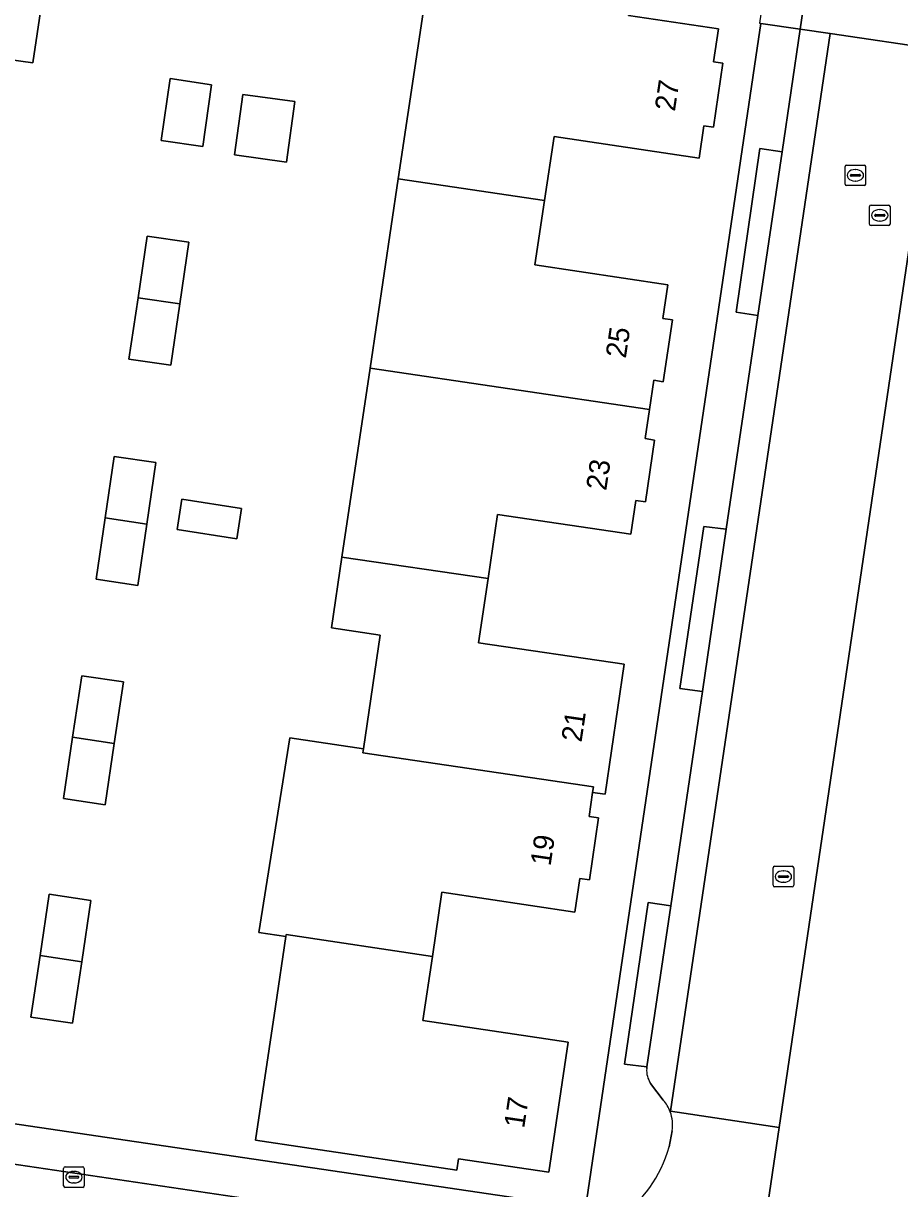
# Model space of a CAD drawing. Extents: x 164148 to 165261, y 382513 to 383432.
# Drawn here: x 164429 to 164471.6, y 382967.4 to 383024.2 of the extents above; entities that cross this region are included whole.
import ezdxf

# ---------------------------------------------------------------- set-up
doc = ezdxf.new("R2010")
doc.units = 0
for name, color, linetype in [('IMGEO_Erf', 7, 'Continuous'), ('IMGEO_Groenvoorziening', 7, 'Continuous'), ('IMGEO_Kolk', 7, 'Continuous'), ('IMGEO_Pand', 7, 'Continuous'), ('IMGEO_Pand_nummerreeks', 7, 'Continuous'), ('IMGEO_Parkeervlak_open', 7, 'Continuous'), ('IMGEO_Rijbaan_lokaal_open', 7, 'Continuous'), ('IMGEO_Rioolput', 7, 'Continuous'), ('IMGEO_Voetpad_gesloten', 7, 'Continuous'), ('IMGEO_Voetpad_open', 7, 'Continuous')]:
    doc.layers.add(name, color=color, linetype=linetype)

msp = doc.modelspace()

# ---------------------------------------------------------------- linework, layer by layer
at = {"layer": 'IMGEO_Erf'}
for points in [[(164424.105, 383029.635), (164430.411, 383028.699), (164429.455, 383022.267), (164428.281, 383022.44)], [(164458.437, 383024.584), (164462.823, 383023.936), (164462.581, 383022.321), (164463.039, 383022.253), (164462.574, 383019.144), (164462.116, 383019.213), (164461.879, 383017.629), (164454.818, 383018.685), (164454.351, 383015.561), (164453.883, 383012.436), (164460.361, 383011.468), (164460.119, 383009.83), (164460.577, 383009.763), (164460.13, 383006.745), (164459.672, 383006.813), (164459.462, 383005.394), (164459.252, 383003.974), (164459.715, 383003.906), (164459.269, 383000.889), (164458.806, 383000.957), (164458.563, 382999.316), (164452.067, 383000.275), (164451.607, 382997.156), (164451.146, 382994.037), (164458.234, 382992.991), (164457.305, 382986.659), (164456.698, 382986.748), (164456.526, 382985.574), (164456.981, 382985.507), (164456.538, 382982.484), (164456.077, 382982.553), (164455.832, 382980.917), (164449.365, 382981.883), (164448.899, 382978.76), (164448.432, 382975.637), (164455.51, 382974.579), (164454.565, 382968.248), (164450.175, 382968.902), (164450.093, 382968.348), (164442.67, 382969.454), (164440.29, 382969.809), (164441.261, 382976.317), (164441.771, 382979.734), (164440.445, 382979.929), (164441.958, 382989.403), (164445.548, 382988.875), (164446.361, 382994.406), (164443.985, 382994.755), (164444.498, 382998.205), (164445.867, 383007.405), (164447.239, 383016.625), (164448.639, 383026.036)], [(164407.897, 382973.658), (164456.354, 382966.497), (164464.77, 383023.421), (164464.884, 383024.193), (164464.82, 383024.202)]]:
    msp.add_lwpolyline(points, dxfattribs=at)
for points in [[(164435.695, 383018.489), (164436.133, 383021.504), (164438.154, 383021.201), (164437.717, 383018.195)], [(164442.2, 383020.383), (164441.79, 383017.441), (164439.263, 383017.793), (164439.673, 383020.735)], [(164434.122, 383007.842), (164434.57, 383010.834), (164435.018, 383013.826), (164437.043, 383013.532), (164436.609, 383010.538), (164436.174, 383007.544)], [(164434.563, 382996.826), (164432.537, 382997.123), (164432.976, 383000.114), (164433.414, 383003.104), (164435.441, 383002.807), (164435.002, 382999.816)], [(164436.469, 382999.541), (164436.701, 383001.023), (164439.601, 383000.569), (164439.375, 382999.086)], [(164433.412, 382989.133), (164432.964, 382986.143), (164430.941, 382986.446), (164431.388, 382989.436), (164431.836, 382992.426), (164433.859, 382992.123)], [(164431.829, 382978.497), (164431.388, 382975.51), (164429.36, 382975.809), (164429.801, 382978.796), (164430.241, 382981.783), (164432.269, 382981.484)]]:
    msp.add_lwpolyline(points, close=True, dxfattribs=at)
at = {"layer": 'IMGEO_Groenvoorziening'}
msp.add_lwpolyline([(164495.251, 383030.312), (164475.967, 383033.169), (164468.317, 383034.298), (164466.799, 383023.91), (164468.26, 383023.694), (164473.524, 383022.914), (164490.427, 383020.412), (164490.395, 383020.195), (164493.71, 383019.713)], close=True, dxfattribs=at)
msp.add_lwpolyline([(164486.551, 382993.124), (164486.385, 382993.149), (164490.395, 383020.195), (164490.427, 383020.412), (164473.524, 383022.914), (164465.774, 382970.421), (164463.056, 382952.005), (164462.736, 382949.84), (164455.277, 382898.839)], dxfattribs=at)
at = {"layer": 'IMGEO_Kolk'}
for p, q in [((164430.949, 382967.585), (164430.949, 382968.437)), ((164431.024, 382968.511), (164431.876, 382968.511)), ((164431.95, 382968.437), (164431.95, 382967.585)), ((164431.208, 382968.005), (164431.208, 382968.017)), ((164431.646, 382967.968), (164431.248, 382967.968)), ((164431.251, 382968.054), (164431.649, 382968.054)), ((164431.437, 382968.291), (164431.462, 382968.291)), ((164431.692, 382968.017), (164431.692, 382968.005)), ((164431.876, 382967.511), (164431.024, 382967.511)), ((164431.46, 382967.731), (164431.435, 382967.731))]:
    msp.add_line(p, q, dxfattribs=at)
for points in [[(164430.949, 382967.585), (164430.949, 382968.437)], [(164431.024, 382968.511), (164431.876, 382968.511)], [(164431.95, 382968.437), (164431.95, 382967.585)], [(164431.876, 382967.511), (164431.024, 382967.511)]]:
    msp.add_lwpolyline(points, dxfattribs=at)
for centre, radius, start, end in [((164431.026, 382968.435), 0.0765, 91.552, 178.448), ((164431.026, 382968.435), 0.0765, 91.552, 178.448), ((164431.874, 382968.435), 0.0765, 1.552, 88.448), ((164431.874, 382968.435), 0.0765, 1.552, 88.448), ((164431.248, 382968.014), 0.0403, 85.8775, 175.7526), ((164431.245, 382968.004), 0.0366, 178.938, 274.7102), ((164431.649, 382968.011), 0.043, 264.8664, 352.4533), ((164431.653, 382968.016), 0.0386, 1.7309, 96.639), ((164431.026, 382967.587), 0.0765, 181.552, 268.448), ((164431.026, 382967.587), 0.0765, 181.552, 268.448), ((164431.874, 382967.587), 0.0765, 271.552, 358.448), ((164431.874, 382967.587), 0.0765, 271.552, 358.448)]:
    msp.add_arc(centre, radius, start, end, dxfattribs=at)
for centre, major_axis, ratio, start_param, end_param in [((164431.436, 382968.011), (-0.387, 0.002), 0.722429, 4.712389, 7.853982), ((164431.461, 382968.011), (-0.39, 0.002), 0.717154, 1.570796, 4.712389)]:
    msp.add_ellipse(centre, major_axis=major_axis, ratio=ratio, start_param=start_param, end_param=end_param, dxfattribs=at)
at = {"layer": 'IMGEO_Pand'}
for points in [[(164430.411, 383028.699), (164424.105, 383029.635), (164424.192, 383030.223), (164421.203, 383030.666), (164421.107, 383030.079), (164417.666, 383030.588), (164417.281, 383027.962), (164416.824, 383028.029), (164416.445, 383025.442), (164416.902, 383025.375), (164416.721, 383024.139), (164417.861, 383023.972), (164428.281, 383022.44), (164429.455, 383022.267)], [(164462.581, 383022.321), (164462.823, 383023.936), (164458.437, 383024.584), (164458.516, 383025.131), (164455.467, 383025.59), (164455.384, 383025.034), (164448.639, 383026.036), (164447.239, 383016.625), (164454.351, 383015.561), (164454.818, 383018.685), (164461.879, 383017.629), (164462.116, 383019.213), (164462.574, 383019.144), (164463.039, 383022.253)], [(164438.154, 383021.201), (164436.133, 383021.504), (164435.695, 383018.489), (164437.717, 383018.195)], [(164442.2, 383020.383), (164439.673, 383020.735), (164439.263, 383017.793), (164441.79, 383017.441)], [(164460.119, 383009.83), (164460.361, 383011.468), (164453.883, 383012.436), (164454.351, 383015.561), (164447.239, 383016.625), (164445.867, 383007.405), (164459.462, 383005.394), (164459.672, 383006.813), (164460.13, 383006.745), (164460.577, 383009.763)], [(164437.043, 383013.532), (164435.018, 383013.826), (164434.57, 383010.834), (164436.609, 383010.538)], [(164436.609, 383010.538), (164434.57, 383010.834), (164434.122, 383007.842), (164436.174, 383007.544)], [(164459.252, 383003.974), (164459.462, 383005.394), (164445.867, 383007.405), (164444.498, 382998.205), (164451.607, 382997.156), (164452.067, 383000.275), (164458.563, 382999.316), (164458.806, 383000.957), (164459.269, 383000.889), (164459.715, 383003.906)], [(164435.441, 383002.807), (164433.414, 383003.104), (164432.976, 383000.114), (164435.002, 382999.816)], [(164439.601, 383000.569), (164436.701, 383001.023), (164436.469, 382999.541), (164439.375, 382999.086)], [(164435.002, 382999.816), (164432.976, 383000.114), (164432.537, 382997.123), (164434.563, 382996.826)], [(164458.234, 382992.991), (164451.146, 382994.037), (164451.607, 382997.156), (164444.498, 382998.205), (164443.985, 382994.755), (164446.361, 382994.406), (164445.548, 382988.875), (164445.518, 382988.669), (164456.738, 382987.02), (164456.698, 382986.748), (164457.305, 382986.659)], [(164433.859, 382992.123), (164431.836, 382992.426), (164431.388, 382989.436), (164433.412, 382989.133)], [(164433.412, 382989.133), (164431.388, 382989.436), (164430.941, 382986.446), (164432.964, 382986.143)], [(164456.981, 382985.507), (164456.526, 382985.574), (164456.698, 382986.748), (164456.738, 382987.02), (164445.518, 382988.669), (164445.548, 382988.875), (164441.958, 382989.403), (164440.445, 382979.929), (164441.771, 382979.734), (164441.784, 382979.823), (164448.899, 382978.76), (164449.365, 382981.883), (164455.832, 382980.917), (164456.077, 382982.553), (164456.538, 382982.484)], [(164432.269, 382981.484), (164430.241, 382981.783), (164429.801, 382978.796), (164431.829, 382978.497)], [(164455.51, 382974.579), (164448.432, 382975.637), (164448.899, 382978.76), (164441.784, 382979.823), (164441.771, 382979.734), (164441.261, 382976.317), (164440.29, 382969.809), (164442.67, 382969.454), (164450.093, 382968.348), (164450.175, 382968.902), (164454.565, 382968.248)], [(164431.829, 382978.497), (164429.801, 382978.796), (164429.36, 382975.809), (164431.388, 382975.51)]]:
    msp.add_lwpolyline(points, close=True, dxfattribs=at)
at = {"layer": 'IMGEO_Parkeervlak_open'}
for points in [[(164468.26, 383023.694), (164466.799, 383023.91), (164465.917, 383017.938), (164464.74, 383009.961), (164463.204, 382999.559), (164462.038, 382991.658), (164460.498, 382981.226), (164459.34, 382973.383), (164459.329, 382973.305)], [(164460.474, 382971.191), (164460.479, 382971.225), (164468.26, 383023.694)], [(164459.521, 382972.573), (164460.135, 382971.767)]]:
    msp.add_lwpolyline(points, dxfattribs=at)
for centre, radius, start, end in [((164460.457, 382973.21), 1.132, 175.1673, 214.2273), ((164458.763, 382970.572), 1.819, 19.8946, 41.0626)]:
    msp.add_arc(centre, radius, start, end, dxfattribs=at)
at = {"layer": 'IMGEO_Rijbaan_lokaal_open'}
for points in [[(164473.524, 383022.914), (164468.26, 383023.694), (164460.479, 382971.225), (164465.774, 382970.421)], [(164409.455, 382971.474), (164408.777, 382966.8), (164452.149, 382960.409), (164452.341, 382960.375), (164453.027, 382965.023), (164452.852, 382965.04)]]:
    msp.add_lwpolyline(points, close=True, dxfattribs=at)
for points in [[(164465.774, 382970.421), (164460.479, 382971.225), (164460.474, 382971.191)], [(164457.844, 382953.061), (164457.8, 382952.754), (164463.056, 382952.005), (164465.774, 382970.421)], [(164460.568, 382970.273), (164460.415, 382969.493)]]:
    msp.add_lwpolyline(points, dxfattribs=at)
for centre, radius, start, end in [((164458.742, 382970.55), 1.847, 351.3821, 20.3109), ((164454.434, 382971.115), 6.197, 264.5019, 344.8304)]:
    msp.add_arc(centre, radius, start, end, dxfattribs=at)
at = {"layer": 'IMGEO_Rioolput'}
for p, q in [((164468.985, 383016.37), (164468.985, 383017.222)), ((164469.06, 383017.296), (164469.912, 383017.296)), ((164469.986, 383017.222), (164469.986, 383016.37)), ((164469.244, 383016.79), (164469.244, 383016.802)), ((164469.682, 383016.753), (164469.284, 383016.753)), ((164469.287, 383016.839), (164469.685, 383016.839)), ((164469.473, 383017.076), (164469.498, 383017.076)), ((164469.728, 383016.802), (164469.728, 383016.79)), ((164469.912, 383016.296), (164469.06, 383016.296)), ((164469.496, 383016.516), (164469.471, 383016.516)), ((164470.174, 383014.421), (164470.174, 383015.273)), ((164470.249, 383015.347), (164471.101, 383015.347)), ((164470.662, 383015.127), (164470.687, 383015.127)), ((164471.175, 383015.273), (164471.175, 383014.421)), ((164471.101, 383014.347), (164470.249, 383014.347)), ((164470.433, 383014.841), (164470.433, 383014.853)), ((164470.871, 383014.804), (164470.473, 383014.804)), ((164470.476, 383014.89), (164470.874, 383014.89)), ((164470.685, 383014.567), (164470.66, 383014.567)), ((164470.917, 383014.853), (164470.917, 383014.841)), ((164465.556, 382983.147), (164466.408, 382983.147)), ((164465.481, 382982.221), (164465.481, 382983.073)), ((164465.74, 382982.641), (164465.74, 382982.653)), ((164466.178, 382982.604), (164465.78, 382982.604)), ((164465.783, 382982.69), (164466.181, 382982.69)), ((164465.969, 382982.927), (164465.994, 382982.927)), ((164466.224, 382982.653), (164466.224, 382982.641)), ((164466.482, 382983.073), (164466.482, 382982.221)), ((164466.408, 382982.147), (164465.556, 382982.147)), ((164465.992, 382982.367), (164465.967, 382982.367))]:
    msp.add_line(p, q, dxfattribs=at)
for points in [[(164468.985, 383016.37), (164468.985, 383017.222)], [(164469.06, 383017.296), (164469.912, 383017.296)], [(164469.986, 383017.222), (164469.986, 383016.37)], [(164469.912, 383016.296), (164469.06, 383016.296)], [(164470.174, 383014.421), (164470.174, 383015.273)], [(164470.249, 383015.347), (164471.101, 383015.347)], [(164471.175, 383015.273), (164471.175, 383014.421)], [(164471.101, 383014.347), (164470.249, 383014.347)], [(164465.556, 382983.147), (164466.408, 382983.147)], [(164465.481, 382982.221), (164465.481, 382983.073)], [(164466.482, 382983.073), (164466.482, 382982.221)], [(164466.408, 382982.147), (164465.556, 382982.147)]]:
    msp.add_lwpolyline(points, dxfattribs=at)
for centre, radius, start, end in [((164469.062, 383017.22), 0.0765, 91.552, 178.448), ((164469.062, 383017.22), 0.0765, 91.552, 178.448), ((164469.91, 383017.22), 0.0765, 1.552, 88.448), ((164469.91, 383017.22), 0.0765, 1.552, 88.448), ((164469.284, 383016.799), 0.0403, 85.8775, 175.7526), ((164469.281, 383016.789), 0.0366, 178.938, 274.7102), ((164469.685, 383016.796), 0.043, 264.8664, 352.4533), ((164469.689, 383016.801), 0.0386, 1.7309, 96.639), ((164469.062, 383016.372), 0.0765, 181.552, 268.448), ((164469.062, 383016.372), 0.0765, 181.552, 268.448), ((164469.91, 383016.372), 0.0765, 271.552, 358.448), ((164469.91, 383016.372), 0.0765, 271.552, 358.448), ((164470.251, 383015.271), 0.0765, 91.552, 178.448), ((164470.251, 383015.271), 0.0765, 91.552, 178.448), ((164471.099, 383015.271), 0.0765, 1.552, 88.448), ((164471.099, 383015.271), 0.0765, 1.552, 88.448), ((164470.251, 383014.423), 0.0765, 181.552, 268.448), ((164470.251, 383014.423), 0.0765, 181.552, 268.448), ((164470.473, 383014.85), 0.0403, 85.8775, 175.7526), ((164470.47, 383014.84), 0.0366, 178.938, 274.7102), ((164470.874, 383014.847), 0.043, 264.8664, 352.4533), ((164470.878, 383014.852), 0.0386, 1.7309, 96.639), ((164471.099, 383014.423), 0.0765, 271.552, 358.448), ((164471.099, 383014.423), 0.0765, 271.552, 358.448), ((164465.558, 382983.071), 0.0765, 91.552, 178.448), ((164465.558, 382983.071), 0.0765, 91.552, 178.448), ((164466.406, 382983.071), 0.0765, 1.552, 88.448), ((164466.406, 382983.071), 0.0765, 1.552, 88.448), ((164465.78, 382982.65), 0.0403, 85.8775, 175.7526), ((164465.777, 382982.64), 0.0366, 178.938, 274.7102), ((164466.181, 382982.647), 0.043, 264.8664, 352.4533), ((164466.185, 382982.652), 0.0386, 1.7309, 96.639), ((164465.558, 382982.223), 0.0765, 181.552, 268.448), ((164465.558, 382982.223), 0.0765, 181.552, 268.448), ((164466.406, 382982.223), 0.0765, 271.552, 358.448), ((164466.406, 382982.223), 0.0765, 271.552, 358.448)]:
    msp.add_arc(centre, radius, start, end, dxfattribs=at)
for centre, major_axis, ratio, start_param, end_param in [((164469.472, 383016.796), (-0.387, 0.002), 0.722429, 4.712389, 7.853982), ((164469.497, 383016.796), (-0.39, 0.002), 0.717154, 1.570796, 4.712389), ((164470.661, 383014.847), (-0.387, 0.002), 0.722429, 4.712389, 7.853982), ((164470.686, 383014.847), (-0.39, 0.002), 0.717154, 1.570796, 4.712389), ((164465.968, 382982.647), (-0.387, 0.002), 0.722429, 4.712389, 7.853982), ((164465.993, 382982.647), (-0.39, 0.002), 0.717154, 1.570796, 4.712389)]:
    msp.add_ellipse(centre, major_axis=major_axis, ratio=ratio, start_param=start_param, end_param=end_param, dxfattribs=at)
at = {"layer": 'IMGEO_Voetpad_gesloten'}
msp.add_lwpolyline([(164468.317, 383034.298), (164466.338, 383034.589), (164464.82, 383024.202), (164464.884, 383024.193), (164466.799, 383023.91)], close=True, dxfattribs=at)
at = {"layer": 'IMGEO_Voetpad_open'}
for points in [[(164462.117, 382999.694), (164463.204, 382999.559), (164464.74, 383009.961), (164463.676, 383010.126), (164464.829, 383018.099), (164465.917, 383017.938), (164466.799, 383023.91), (164464.884, 383024.193), (164464.77, 383023.421), (164456.354, 382966.497), (164407.897, 382973.658), (164409.455, 382971.474), (164452.852, 382965.04), (164453.027, 382965.023), (164453.84, 382964.946)], [(164459.329, 382973.305), (164459.34, 382973.383), (164458.245, 382973.505), (164459.397, 382981.38), (164460.498, 382981.226), (164462.038, 382991.658), (164460.947, 382991.807), (164462.117, 382999.694)], [(164460.135, 382971.767), (164459.521, 382972.573)], [(164460.415, 382969.493), (164460.568, 382970.273)]]:
    msp.add_lwpolyline(points, dxfattribs=at)
for points in [[(164465.917, 383017.938), (164464.829, 383018.099), (164463.676, 383010.126), (164464.74, 383009.961)], [(164463.204, 382999.559), (164462.117, 382999.694), (164460.947, 382991.807), (164462.038, 382991.658)], [(164460.498, 382981.226), (164459.397, 382981.38), (164458.245, 382973.505), (164459.34, 382973.383)]]:
    msp.add_lwpolyline(points, close=True, dxfattribs=at)
for centre, radius, start, end in [((164460.457, 382973.21), 1.132, 175.1673, 214.2273), ((164458.763, 382970.572), 1.819, 19.8946, 41.0626), ((164458.742, 382970.55), 1.847, 351.3821, 20.3109), ((164454.434, 382971.115), 6.197, 264.5019, 344.8304)]:
    msp.add_arc(centre, radius, start, end, dxfattribs=at)

# ---------------------------------------------------------------- texts
at = {"layer": 'IMGEO_Pand_nummerreeks'}
for s, rotation, p in [('27', 81.4918, (164460.699, 383019.88)), ('25', 81.5949, (164458.311, 383007.855)), ('23', 81.5777, (164457.358, 383001.412)), ('21', 81.6522, (164456.156, 382989.161)), ('19', 81.4803, (164454.646, 382983.129)), ('17', 81.509, (164453.363, 382970.358))]:
    msp.add_text(s, height=1, rotation=rotation, dxfattribs=at).set_placement(p)

doc.saveas('drawing.dxf')
